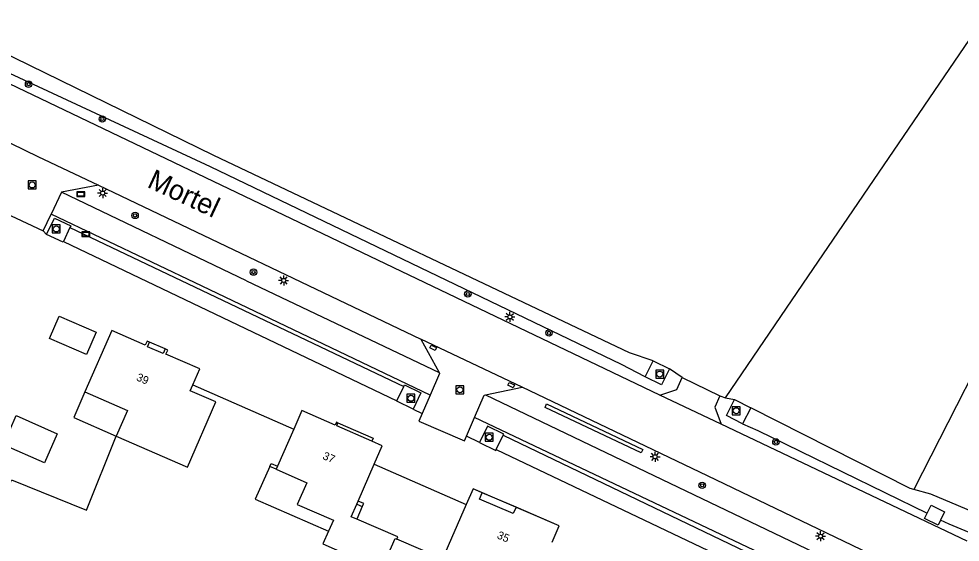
# Model space of a CAD drawing. Extents: x 136000 to 141014, y 402000 to 403500.
# Drawn here: x 138772.4 to 138890, y 403059.8 to 403125.2 of the extents above; entities that cross this region are included whole.
import ezdxf

# ---------------------------------------------------------------- set-up
doc = ezdxf.new("R2010")
doc.units = 0
for name, color, linetype in [('gg-afsc-lijn faunaraster', 7, 'Continuous'), ('gg-afsc-muur', 7, 'Continuous'), ('gg-anno-huisnummerreeks BGT', 7, 'Continuous'), ('gg-anno-openbare ruimte label', 7, 'Continuous'), ('gg-bbg-hoofdgebouw', 7, 'Continuous'), ('gg-bbg-luifel en loopbrug', 7, 'Continuous'), ('gg-bbg-tussenscheiding', 7, 'Continuous'), ('gg-knt-bronhoudergrens', 7, 'Continuous'), ('gg-knt-onverhard', 7, 'Continuous'), ('gg-knt-verharding', 7, 'Continuous'), ('gg-kntw-greppel-droge sloot', 7, 'Continuous'), ('gg-kwrk-uitstroombak niveau min 01', 7, 'Continuous'), ('gt-grn-groengrens', 7, 'Continuous'), ('gt-grn-vlakafsluiter', 7, 'Continuous'), ('gt-symb-boom', 7, 'Continuous'), ('gt-symb-kolk center center', 7, 'Continuous'), ('gt-symb-lichtmast', 7, 'Continuous'), ('gt-symb-rioolschacht', 7, 'Continuous'), ('gt-symb-verkeersbord', 7, 'Continuous')]:
    doc.layers.add(name, color=color, linetype=linetype)

# ---------------------------------------------------------------- blocks, each defined once
blk = doc.blocks.new('gt0-BOOM')
at = {"layer": 'gt-symb-boom'}
for radius in [0.4, 0.2]:
    blk.add_circle((0, 0), radius, dxfattribs=at)
blk = doc.blocks.new('gt0-RS')
at = {"layer": 'gt-symb-rioolschacht'}
blk.add_lwpolyline([(-0.5, -0.5), (0.5, -0.5), (0.5, 0.5), (-0.5, 0.5)], close=True, dxfattribs=at)
blk.add_circle((0, 0), 0.375, dxfattribs=at)
blk = doc.blocks.new('gt0-LMAST')
at = {"layer": 'gt-symb-lichtmast'}
for p, q in [((-0.18, 0.17), (-0.45, 0.44)), ((0, 0.25), (0, 0.62)), ((0.17, 0.17), (0.44, 0.44)), ((-0.25, 0), (-0.63, 0)), ((-0.18, -0.18), (-0.45, -0.45)), ((0, -0.25), (0, -0.63)), ((0.44, -0.45), (0.17, -0.18)), ((0.25, 0), (0.62, 0))]:
    blk.add_line(p, q, dxfattribs=at)
blk.add_circle((0, 0), 0.25, dxfattribs=at)
blk = doc.blocks.new('gt0-KOLKCC')
at = {"layer": 'gt-symb-kolk center center'}
blk.add_lwpolyline([(-0.37, 0.2), (0.38, 0.2), (0.38, -0.2), (-0.37, -0.2)], close=True, dxfattribs=at)
blk = doc.blocks.new('gt0-VBORD')
at = {"layer": 'gt-symb-verkeersbord'}
blk.add_lwpolyline([(-0.5, 0.29), (-0.5, -0.29), (0.5, -0.29), (0.5, 0.29), (-0.5, 0.29)], dxfattribs=at)
blk.add_lwpolyline([(-0.42, -0.21), (0.42, -0.21), (0.42, 0.21), (-0.42, 0.21)], close=True, dxfattribs=at)

msp = doc.modelspace()

# ---------------------------------------------------------------- linework, layer by layer
at = {"layer": 'gg-afsc-lijn faunaraster'}
msp.add_line((138839.88, 403061.86), (138829.12, 403066.48), dxfattribs=at)
at = {"layer": 'gg-afsc-muur'}
for points in [[(138803.73, 403069.29), (138803.9, 403069.65), (138804.66, 403069.3)], [(138815.27, 403064.26), (138815.44, 403064.65), (138814.75, 403064.95)]]:
    msp.add_lwpolyline(points, dxfattribs=at)
at = {"layer": 'gg-bbg-hoofdgebouw'}
for p, q in [((138806.7, 403073.95), (138804.66, 403069.3)), ((138814.75, 403064.95), (138816.75, 403069.55)), ((138804.66, 403069.3), (138804.5, 403068.94)), ((138814.57, 403064.56), (138814.75, 403064.95))]:
    msp.add_line(p, q, dxfattribs=at)
for points in [[(138788.69, 403084.79), (138788.38, 403084.93), (138788.16, 403084.43), (138783.97, 403086.27), (138780.62, 403078.59)], [(138790.65, 403083.95), (138790.4, 403083.38), (138788.43, 403084.22), (138788.69, 403084.79)], [(138794.1, 403079.48), (138794.96, 403081.48), (138790.74, 403083.32), (138790.96, 403083.81), (138790.65, 403083.95)], [(138784.54, 403073.05), (138793.43, 403069.18), (138796.96, 403077.34), (138793.77, 403078.73), (138794.1, 403079.48)], [(138780.62, 403078.59), (138785.92, 403076.27), (138784.54, 403073.05)], [(138812.23, 403074.72), (138812.03, 403074.8), (138811.87, 403074.43), (138807.7, 403076.25), (138806.7, 403073.95)], [(138816.45, 403072.44), (138812.07, 403074.35), (138812.23, 403074.72)], [(138816.75, 403069.55), (138817.77, 403071.87), (138816.45, 403072.44)], [(138804.5, 403068.94), (138808.35, 403067.25), (138807.14, 403064.51), (138811.66, 403062.55), (138811.05, 403061.18)], [(138830.26, 403066), (138829.12, 403066.48), (138828.26, 403064.51)], [(138834.47, 403064.19), (138834.13, 403063.4), (138829.89, 403065.21), (138830.26, 403066)], [(138814.58, 403062.68), (138813.88, 403062.98), (138814.57, 403064.56)], [(138828.26, 403064.51), (138825.29, 403057.74), (138819.58, 403060.2)], [(138838.99, 403059.8), (138839.88, 403061.86), (138834.47, 403064.19)], [(138819.58, 403060.2), (138819.69, 403060.47), (138814.58, 403062.68)], [(138811.05, 403061.18), (138810.35, 403059.6), (138814.22, 403057.92)]]:
    msp.add_lwpolyline(points, dxfattribs=at)
at = {"layer": 'gg-bbg-luifel en loopbrug'}
for p, q in [((138790.65, 403083.95), (138788.69, 403084.79)), ((138804.5, 403068.94), (138803.73, 403069.29)), ((138834.47, 403064.19), (138830.26, 403066)), ((138814.57, 403064.56), (138815.27, 403064.26)), ((138815.27, 403064.26), (138814.58, 403062.68))]:
    msp.add_line(p, q, dxfattribs=at)
for points in [[(138777.39, 403088.04), (138782.03, 403086.04), (138780.82, 403083.25), (138776.19, 403085.24), (138777.39, 403088.04)], [(138780.62, 403078.59), (138779.22, 403075.38), (138784.54, 403073.05)], [(138772.03, 403075.62), (138777.14, 403073.37), (138775.57, 403069.72), (138770.43, 403071.98), (138772.03, 403075.62)], [(138812.23, 403074.72), (138816.61, 403072.8), (138816.45, 403072.44)], [(138803.73, 403069.29), (138801.9, 403065.17), (138811.05, 403061.18)]]:
    msp.add_lwpolyline(points, dxfattribs=at)
at = {"layer": 'gg-bbg-tussenscheiding'}
msp.add_lwpolyline([(138817.68, 403056.42), (138819.36, 403060.29), (138819.58, 403060.2)], dxfattribs=at)
at = {"layer": 'gg-knt-bronhoudergrens'}
for p, q in [((138855.24, 403080.37), (138853.65, 403081.47)), ((138859.93, 403078.09), (138860.62, 403077.86))]:
    msp.add_line(p, q, dxfattribs=at)
for points in [[(138860.62, 403077.86), (138870.29, 403092.05), (138893.02, 403125.41), (138907.39, 403147.16), (138921.03, 403167.65), (138926.3, 403169.46), (138933.43, 403171.63), (138939.86, 403174.8)], [(138940.68, 403172.46), (138937.42, 403169.16), (138927.9, 403156.62), (138896.93, 403091.45), (138884.16, 403066.41)]]:
    msp.add_lwpolyline(points, dxfattribs=at)
at = {"layer": 'gg-knt-onverhard'}
for p, q in [((138800.81, 403092.48), (138777.71, 403103.53)), ((138795.28, 403091.78), (138776.39, 403100.78)), ((138800.81, 403092.48), (138824.85, 403081.03)), ((138823.74, 403078.16), (138795.28, 403091.78)), ((138830.65, 403078.23), (138883.11, 403053.11))]:
    msp.add_line(p, q, dxfattribs=at)
msp.add_lwpolyline([(138881.88, 403050.1), (138878.39, 403052.08), (138829.3, 403075.39)], dxfattribs=at)
at = {"layer": 'gg-knt-verharding'}
for p, q in [((138782.31, 403104.39), (138777.71, 403103.53)), ((138782.31, 403104.39), (138822.56, 403085.17)), ((138777.71, 403103.53), (138776.39, 403100.78)), ((138769.95, 403101.23), (138775.4, 403098.72)), ((138775.4, 403098.72), (138776.39, 403100.78)), ((138835.24, 403079.17), (138822.56, 403085.17)), ((138822.56, 403085.17), (138824.85, 403081.03)), ((138855.24, 403080.37), (138859.93, 403078.09)), ((138830.65, 403078.23), (138835.24, 403079.17)), ((138823.74, 403078.16), (138822.76, 403075.89)), ((138860.09, 403074.55), (138852.44, 403078.19)), ((138828.29, 403073.05), (138829.3, 403075.39)), ((138890.82, 403059.94), (138860.09, 403074.55))]:
    msp.add_line(p, q, dxfattribs=at)
for points in [[(138852.44, 403078.19), (138754.53, 403125), (138747.39, 403128.61)], [(138769.64, 403110.45), (138774.73, 403108.01), (138782.31, 403104.39)], [(138824.85, 403081.03), (138824.92, 403080.9), (138823.74, 403078.16)], [(138852.44, 403078.19), (138854.57, 403078.9), (138855.24, 403080.37)], [(138883.96, 403055.82), (138858.4, 403068.1), (138835.24, 403079.17)], [(138829.3, 403075.39), (138830.51, 403078.2), (138830.65, 403078.23)], [(138859.93, 403078.09), (138859.3, 403076.67), (138860.09, 403074.55)], [(138822.76, 403075.89), (138822.35, 403074.94), (138828.05, 403072.49), (138828.29, 403073.05)]]:
    msp.add_lwpolyline(points, dxfattribs=at)
at = {"layer": 'gg-kntw-greppel-droge sloot'}
for p, q in [((138778.75, 403099.11), (138820.45, 403079.27)), ((138777.94, 403097.38), (138819.6, 403077.47)), ((138832.87, 403073.17), (138879.65, 403050.77)), ((138832.01, 403071.38), (138878.86, 403049.09))]:
    msp.add_line(p, q, dxfattribs=at)
for points in [[(138851.62, 403082.47), (138848.63, 403083.48), (138796.72, 403108.11), (138769.86, 403121.23), (138750.74, 403130.51)], [(138850.61, 403080.45), (138847.64, 403082.03), (138796.3, 403106.68), (138768.79, 403119.48), (138749.23, 403129.12)], [(138884.16, 403066.41), (138883.69, 403066.54), (138863.79, 403076.6)], [(138862.78, 403074.61), (138864.66, 403073.78), (138885.82, 403063.43)], [(138893.21, 403062.88), (138886.28, 403065.82), (138884.16, 403066.41)], [(138893.58, 403060), (138888.57, 403062.08), (138887.5, 403062.58)]]:
    msp.add_lwpolyline(points, dxfattribs=at)
at = {"layer": 'gg-kwrk-uitstroombak niveau min 01'}
for p, q in [((138778.75, 403099.11), (138777.94, 403097.38)), ((138850.61, 403080.45), (138851.62, 403082.47)), ((138851.62, 403082.47), (138853.65, 403081.47)), ((138819.6, 403077.47), (138820.45, 403079.27)), ((138861.78, 403077.64), (138863.79, 403076.6)), ((138863.79, 403076.6), (138862.78, 403074.61)), ((138832.01, 403071.38), (138832.87, 403073.17)), ((138885.49, 403062.77), (138885.82, 403063.43))]:
    msp.add_line(p, q, dxfattribs=at)
for points in [[(138775.84, 403098.25), (138776.8, 403100.3), (138778.85, 403099.34), (138778.75, 403099.11)], [(138777.94, 403097.38), (138777.9, 403097.29), (138775.84, 403098.25)], [(138853.65, 403081.47), (138852.64, 403079.45), (138850.61, 403080.45)], [(138820.45, 403079.27), (138820.53, 403079.45), (138822.58, 403078.48), (138821.61, 403076.44)], [(138821.61, 403076.44), (138819.57, 403077.41), (138819.6, 403077.47)], [(138862.78, 403074.61), (138860.76, 403075.62), (138861.78, 403077.64)], [(138832.87, 403073.17), (138832.93, 403073.3), (138830.91, 403074.3), (138829.91, 403072.28)], [(138829.91, 403072.28), (138831.96, 403071.27), (138832.01, 403071.38)], [(138885.82, 403063.43), (138886.33, 403064.43), (138888.01, 403063.61), (138887.5, 403062.58)], [(138887.5, 403062.58), (138887.19, 403061.94), (138885.49, 403062.77)]]:
    msp.add_lwpolyline(points, dxfattribs=at)
at = {"layer": 'gt-grn-groengrens'}
for p, q in [((138775.84, 403098.25), (138775.4, 403098.72)), ((138860.62, 403077.86), (138861.78, 403077.64)), ((138821.61, 403076.44), (138822.76, 403075.89)), ((138829.91, 403072.28), (138828.29, 403073.05))]:
    msp.add_line(p, q, dxfattribs=at)
msp.add_lwpolyline([(138850.31, 403071.4), (138850.1, 403070.99), (138838.1, 403076.62), (138838.29, 403077.09), (138850.31, 403071.4)], dxfattribs=at)
at = {"layer": 'gt-grn-vlakafsluiter'}
for p, q in [((138794.1, 403079.48), (138806.7, 403073.95)), ((138816.75, 403069.55), (138828.26, 403064.51))]:
    msp.add_line(p, q, dxfattribs=at)
msp.add_lwpolyline([(138768.5, 403060.28), (138771.46, 403067.59), (138780.81, 403063.82), (138784.54, 403073.05)], dxfattribs=at)

# ---------------------------------------------------------------- block references
at = {"layer": 'gt-symb-boom'}
for p in [(138773.58, 403117.02), (138782.79, 403112.67), (138786.89, 403100.63), (138801.68, 403093.55), (138828.45, 403090.81), (138838.59, 403085.96), (138866.93, 403072.34), (138857.72, 403066.92)]:
    msp.add_blockref('gt0-BOOM', p, dxfattribs=at)
at = {"layer": 'gt-symb-kolk center center'}
for p, rotation in [((138824.11, 403084.1), -24.55815483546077), ((138833.86, 403079.45), -23.77076636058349)]:
    msp.add_blockref('gt0-KOLKCC', p, dxfattribs=dict(at, rotation=rotation))
at = {"layer": 'gt-symb-lichtmast'}
for p in [(138782.84, 403103.43), (138805.45, 403092.51), (138833.7, 403087.95), (138851.84, 403070.49), (138872.51, 403060.56)]:
    msp.add_blockref('gt0-LMAST', p, dxfattribs=at)
at = {"layer": 'gt-symb-rioolschacht'}
for p in [(138774.03, 403104.43), (138777.04, 403098.94), (138852.42, 403080.81), (138827.46, 403078.85), (138821.34, 403077.79), (138861.97, 403076.24), (138831.12, 403072.92)]:
    msp.add_blockref('gt0-RS', p, dxfattribs=at)
at = {"layer": 'gt-symb-verkeersbord'}
for p in [(138780.09, 403103.3), (138780.74, 403098.27)]:
    msp.add_blockref('gt0-VBORD', p, dxfattribs=at)

# ---------------------------------------------------------------- texts
at = {"layer": 'gg-anno-huisnummerreeks BGT'}
for s, rotation, p in [('39', 336.5, (138786.96, 403080.06)), ('37', 336.5, (138810.23, 403070.24)), ('35', 336.7, (138832.01, 403060.34))]:
    msp.add_text(s, height=1, rotation=rotation, dxfattribs=at).set_placement(p)
at = {"layer": 'gg-anno-openbare ruimte label'}
msp.add_text('Mortel', height=2.5, rotation=335, dxfattribs=at).set_placement((138788.26, 403104.22))

doc.saveas('drawing.dxf')
